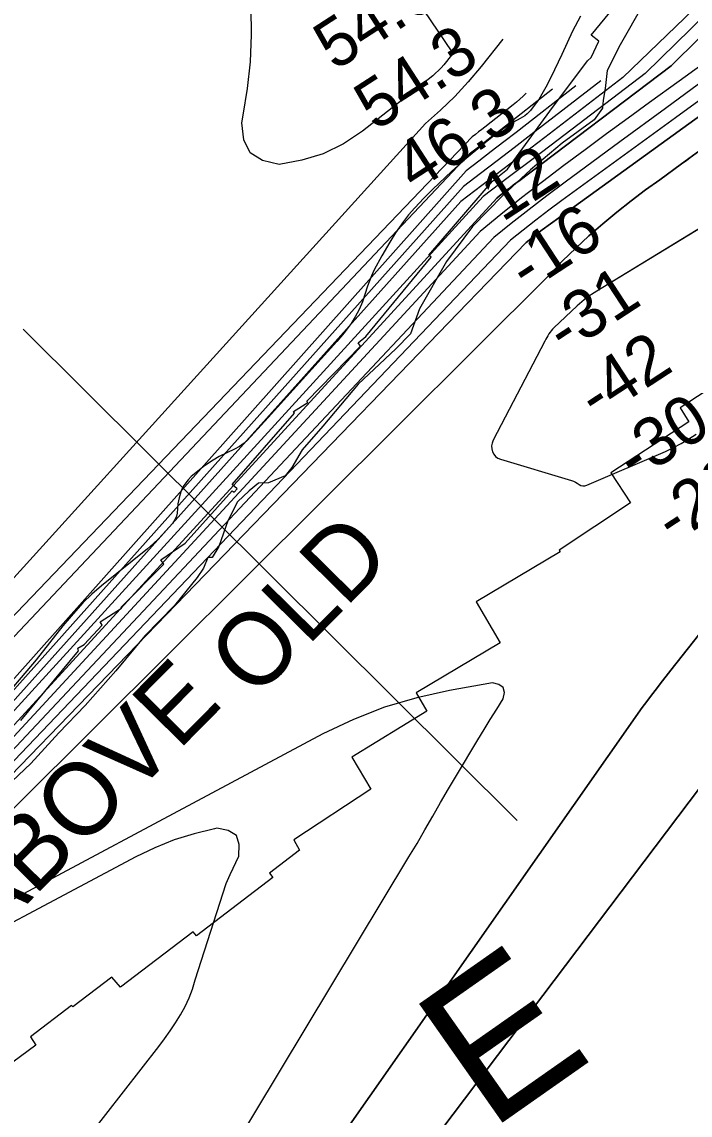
# Model space of a CAD drawing. Extents: x 3161665 to 3199565, y 885729 to 911164.
# Drawn here: x 3180035 to 3180955, y 907017 to 908523 of the extents above; entities that cross this region are included whole.
import ezdxf

# ---------------------------------------------------------------- set-up
doc = ezdxf.new("R2010")
doc.units = 0
for name, color, linetype in [('V-RIVR-EDGE', 7, 'Continuous'), ('V-RIVR-IDEN', 7, 'Continuous'), ('V-RIVR-RANG', 7, 'Continuous'), ('V-RRAP-RVMT', 7, 'Continuous'), ('V-RRAP-RVMT-IDEN', 7, 'Continuous'), ('V-SITE-VEGE', 7, 'Continuous'), ('V-TOPO-DPTH', 7, 'Continuous'), ('V-TOPO-MAJR', 7, 'Continuous'), ('V-TOPO-MINR', 7, 'Continuous'), ('V-TOPO-WATR', 7, 'Continuous')]:
    doc.layers.add(name, color=color, linetype=linetype)

msp = doc.modelspace()

# ---------------------------------------------------------------- linework, layer by layer
at = {"layer": 'V-RIVR-EDGE'}
msp.add_lwpolyline([(3180890.7, 908546.8), (3180859.1, 908491.4), (3180841, 908455.9), (3180838.2, 908431.4), (3180835.8, 908415.3), (3180834.9, 908404.2), (3180823.3, 908388.1), (3180779.3, 908355.8), (3180735.4, 908319), (3180697.4, 908284), (3180655.7, 908241.1), (3180620, 908192.7), (3180582.5, 908127.7), (3180570.4, 908093.1), (3180550, 908072.4), (3180520.4, 908044.3), (3180498.2, 908024), (3180449.5, 907965.9), (3180420.8, 907933.2), (3180406.9, 907909.2), (3180397.6, 907897.7), (3180374.5, 907888), (3180361.1, 907887.6), (3180348.1, 907877), (3180331.9, 907861.8), (3180318.5, 907835.5), (3180306.4, 907800), (3180297.1, 907784.8), (3180291.1, 907784.8), (3180285.1, 907770.5), (3180276.3, 907757.6), (3180245.2, 907718.9), (3180204.5, 907676.9), (3180164.6, 907629), (3180122, 907581.1), (3180085.9, 907543.3), (3180047.5, 907501.3), (3180012.7, 907468.6)], dxfattribs=at)
at = {"layer": 'V-RIVR-RANG'}
msp.add_line((3180036.6, 908099.7), (3180717, 907422.5), dxfattribs=at)
at = {"layer": 'V-RRAP-RVMT'}
for p, q in [((3180819.2, 908504.6), (3180912.6, 908618.9)), ((3180829.5, 908496.4), (3180819.2, 908504.6)), ((3180818.9, 908474.1), (3180829.5, 908496.4)), ((3180813.9, 908469.4), (3180818.9, 908474.1)), ((3180762.2, 908399.8), (3180813.9, 908469.4)), ((3180703.9, 908319.9), (3180762.2, 908399.8)), ((3180683, 908303.4), (3180703.9, 908319.9)), ((3180595.7, 908201.5), (3180683, 908303.4)), ((3180598.8, 908198.8), (3180595.7, 908201.5)), ((3180508.7, 908089.5), (3180598.8, 908198.8)), ((3180498, 908080.7), (3180508.7, 908089.5)), ((3180427.6, 908000.6), (3180501.4, 908076)), ((3180501.4, 908076), (3180498, 908080.7)), ((3181054.4, 908064.7), (3180941.5, 907991.2)), ((3180409.2, 907986.4), (3180428.8, 907998.8)), ((3180428.8, 907998.8), (3180427.6, 908000.6)), ((3180941.5, 907991.2), (3180953.4, 907971.9)), ((3180324.4, 907885.7), (3180410.5, 907983.9)), ((3180410.5, 907983.9), (3180409.2, 907986.4)), ((3180953.4, 907971.9), (3180846.2, 907901.8)), ((3180846.2, 907901.8), (3180873.1, 907860.2)), ((3180331.4, 907879.4), (3180324.4, 907885.7)), ((3180259.7, 907804.8), (3180324.6, 907876.7)), ((3180324.6, 907876.7), (3180327.5, 907874.8)), ((3180327.5, 907874.8), (3180331.4, 907879.4)), ((3180873.1, 907860.2), (3180774.8, 907794.9)), ((3180226.3, 907781.9), (3180259.7, 907804.8)), ((3180774.8, 907794.9), (3180776.4, 907792.7)), ((3180230.3, 907775.6), (3180226.3, 907781.9)), ((3180776.4, 907792.7), (3180660.9, 907723.7)), ((3180171.1, 907716.3), (3180230.3, 907775.6)), ((3180660.9, 907723.7), (3180693.8, 907667.5)), ((3180142.6, 907696.2), (3180172, 907715.3)), ((3180172, 907715.3), (3180171.1, 907716.3)), ((3180120.7, 907665.1), (3180145.4, 907691.8)), ((3180145.4, 907691.8), (3180142.6, 907696.2)), ((3180112.2, 907660.1), (3180120.7, 907665.1)), ((3180112.9, 907656.3), (3180112.2, 907660.1)), ((3180693.8, 907667.5), (3180577.9, 907598.4)), ((3180033.3, 907560.6), (3180112.9, 907656.3)), ((3180577.9, 907598.4), (3180592.8, 907573.2)), ((3180592.8, 907573.2), (3180489.6, 907509.8)), ((3180489.6, 907509.8), (3180515.7, 907465.9)), ((3180515.7, 907465.9), (3180409.7, 907396.2)), ((3180409.7, 907396.2), (3180417.3, 907381.8)), ((3180417.3, 907381.8), (3180376.2, 907350)), ((3180380.4, 907344.2), (3180275.3, 907263.7)), ((3180376.2, 907350), (3180380.4, 907344.2)), ((3180270.7, 907269), (3180170.6, 907192.9)), ((3180275.3, 907263.7), (3180270.7, 907269)), ((3180159, 907206.8), (3180105.1, 907165.9)), ((3180170.6, 907192.9), (3180159, 907206.8)), ((3180103.3, 907167.9), (3180047, 907124.5)), ((3180105.1, 907165.9), (3180103.3, 907167.9)), ((3180047, 907124.5), (3180054.2, 907113.1)), ((3180054.2, 907113.1), (3179948, 907035))]:
    msp.add_line(p, q, dxfattribs=at)
at = {"layer": 'V-SITE-VEGE'}
for p, q in [((3180804.2, 908531.1), (3180793.6, 908510.2)), ((3180793.6, 908510.2), (3180778.8, 908478.2)), ((3180778.8, 908478.2), (3180763.5, 908446.3)), ((3180763.5, 908446.3), (3180756.7, 908433)), ((3180756.7, 908433), (3180751.2, 908423.2)), ((3180746.8, 908416), (3180739.4, 908405.8)), ((3180751.2, 908423.2), (3180746.8, 908416)), ((3180735.3, 908401), (3180730.8, 908396.4)), ((3180739.4, 908405.8), (3180735.3, 908401)), ((3180721.4, 908389.8), (3180706.9, 908382.1)), ((3180727.5, 908393.7), (3180721.4, 908389.8)), ((3180730.8, 908396.4), (3180727.5, 908393.7)), ((3180702.4, 908379.1), (3180685.2, 908366.2)), ((3180706.9, 908382.1), (3180702.4, 908379.1)), ((3180668.3, 908352.8), (3180644.2, 908332.5)), ((3180685.2, 908366.2), (3180668.3, 908352.8)), ((3180644.2, 908332.5), (3180626.6, 908316.9)), ((3180626.6, 908316.9), (3180600.9, 908292.6)), ((3180600.9, 908292.6), (3180588.4, 908279.9)), ((3180588.4, 908279.9), (3180576.1, 908266.9)), ((3180576.1, 908266.9), (3180567.6, 908257.1)), ((3180560.7, 908248.2), (3180549.5, 908232.2)), ((3180567.6, 908257.1), (3180560.7, 908248.2)), ((3180549.5, 908232.2), (3180541.6, 908219.7)), ((3180541.6, 908219.7), (3180530.6, 908200.6)), ((3180530.6, 908200.6), (3180520.1, 908181.2)), ((3180516.4, 908173.3), (3180511.1, 908158.9)), ((3180520.1, 908181.2), (3180516.4, 908173.3)), ((3180511.1, 908158.9), (3180503.9, 908137.1)), ((3180499.6, 908126.5), (3180494.2, 908116.5)), ((3180503.9, 908137.1), (3180499.6, 908126.5)), ((3180494.2, 908116.5), (3180488.3, 908107.6)), ((3180488.3, 908107.6), (3180478.8, 908094.7)), ((3180468.6, 908082.5), (3180374.1, 907977.8)), ((3180478.8, 908094.7), (3180468.6, 908082.5)), ((3180374.1, 907977.8), (3180345.1, 907946.2)), ((3180345.1, 907946.2), (3180341.2, 907942.6)), ((3180327.6, 907934.1), (3180306.6, 907924.1)), ((3180334.6, 907938.1), (3180327.6, 907934.1)), ((3180341.2, 907942.6), (3180334.6, 907938.1)), ((3180298.3, 907919.2), (3180286.4, 907911.3)), ((3180306.6, 907924.1), (3180298.3, 907919.2)), ((3180274.8, 907902.3), (3180268.3, 907896.5)), ((3180286.4, 907911.3), (3180274.8, 907902.3)), ((3180263.9, 907891.8), (3180258.1, 907884.2)), ((3180268.3, 907896.5), (3180263.9, 907891.8)), ((3180253.8, 907875.6), (3180251.5, 907867.4)), ((3180255.7, 907880), (3180253.8, 907875.6)), ((3180258.1, 907884.2), (3180255.7, 907880)), ((3180249.9, 907859), (3180248.8, 907846.1)), ((3180251.5, 907867.4), (3180249.9, 907859)), ((3180247.9, 907841.8), (3180246.1, 907837.6)), ((3180248.8, 907846.1), (3180247.9, 907841.8)), ((3180237.7, 907826.7), (3180223.4, 907811.3)), ((3180242.2, 907831.9), (3180237.7, 907826.7)), ((3180246.1, 907837.6), (3180242.2, 907831.9)), ((3180223.4, 907811.3), (3180216, 907804)), ((3180208.2, 907797.1), (3180144.6, 907745.8)), ((3180216, 907804), (3180208.2, 907797.1)), ((3180131.5, 907734.5), (3180118.9, 907722.4)), ((3180144.6, 907745.8), (3180131.5, 907734.5)), ((3180118.9, 907722.4), (3180108.6, 907711.2)), ((3180108.6, 907711.2), (3180091.5, 907691)), ((3180091.5, 907691), (3180054.5, 907644.2)), ((3180054.5, 907644.2), (3180041.9, 907628.9)), ((3180041.9, 907628.9), (3180012.8, 907594.9))]:
    msp.add_line(p, q, dxfattribs=at)
at = {"layer": 'V-TOPO-DPTH'}
for points in [[(3181787.1, 909336.7), (3180862.8, 908446.4), (3180755.4, 908363.9), (3180726.5, 908341.7), (3180697.5, 908319.7), (3180668.5, 908297.7), (3180639.5, 908275.7), (3179781.2, 907317.2)], [(3179802.5, 907312.8), (3180689, 908280.2), (3180692.7, 908283.3), (3180696.4, 908286.3), (3180700.2, 908289.2), (3180704, 908292.1), (3180707.9, 908295), (3180711.7, 908297.9), (3180715.5, 908300.8), (3180719.4, 908303.6), (3180929.4, 908462.5), (3181816.4, 909339.9)], [(3179802.5, 907312.8), (3180689, 908280.2), (3180692.7, 908283.3), (3180696.4, 908286.3), (3180700.2, 908289.2), (3180704, 908292.1), (3180707.9, 908295), (3180711.7, 908297.9), (3180715.5, 908300.8), (3180719.4, 908303.6), (3180929.4, 908462.5), (3181816.4, 909339.9)], [(3181847.7, 909336.5), (3181002.4, 908463.2), (3180984.4, 908450), (3180921.4, 908403.9), (3180858.6, 908357.6), (3180783.1, 908302), (3180758.2, 908283.3), (3180733.5, 908264.5), (3180709.1, 908245.2), (3180684.8, 908225.8), (3179823.7, 907308.4)], [(3181847.7, 909336.5), (3181002.4, 908463.2), (3180984.4, 908450), (3180921.4, 908403.9), (3180858.6, 908357.6), (3180783.1, 908302), (3180758.2, 908283.3), (3180733.5, 908264.5), (3180709.1, 908245.2), (3180684.8, 908225.8), (3179823.7, 907308.4)], [(3179249, 907007.5), (3179303.7, 907023.7), (3179357.3, 907042.5), (3179409.5, 907065.1), (3179460.7, 907090.2), (3179731.2, 907235), (3179760.3, 907251.2), (3179789, 907268), (3179817.1, 907285.7), (3179844.9, 907304), (3180729.5, 908219), (3180740.6, 908227.7), (3180751.8, 908236.3), (3180763.1, 908244.8), (3180774.5, 908253.1), (3181013.2, 908425.5), (3181144.1, 908519.8), (3181275.1, 908613.9), (3181406.4, 908707.7), (3181537.9, 908801.2), (3181871, 909037.8)], [(3179249, 907007.5), (3179303.7, 907023.7), (3179357.3, 907042.5), (3179409.5, 907065.1), (3179460.7, 907090.2), (3179731.2, 907235), (3179760.3, 907251.2), (3179789, 907268), (3179817.1, 907285.7), (3179844.9, 907304), (3180729.5, 908219), (3180740.6, 908227.7), (3180751.8, 908236.3), (3180763.1, 908244.8), (3180774.5, 908253.1), (3181013.2, 908425.5), (3181144.1, 908519.8), (3181275.1, 908613.9), (3181406.4, 908707.7), (3181537.9, 908801.2), (3181871, 909037.8)], [(3181588.2, 908788.9), (3181499.7, 908727.2), (3181411.8, 908664.8), (3181034, 908392.9), (3181003.8, 908371.2), (3180973.7, 908349.4), (3180943.6, 908327.5), (3180913.6, 908305.6), (3180894, 908291.4), (3180874, 908276.3), (3180854.3, 908260.8), (3180835, 908244.7), (3180816.1, 908228.2), (3180797.8, 908211.1), (3180779.8, 908193.6), (3180762.5, 908175.5), (3179818.7, 907235.5)], [(3181152.1, 908350.1), (3180826.7, 908152.2), (3180819.6, 908147.6), (3180812.7, 908142.7), (3180806.1, 908137.3), (3180799.7, 908131.6), (3180767.8, 908101.6), (3180765.9, 908099.6), (3180764.1, 908097.5), (3180762.5, 908095.3), (3180761, 908093), (3180759.5, 908090.6), (3180758.2, 908088.2), (3180756.8, 908085.8), (3180755.5, 908083.3), (3180684.1, 907946.5), (3180682.7, 907942.6), (3180681.9, 907938.8), (3180682.1, 907934.8), (3180683, 907930.8), (3180684.8, 907927.2), (3180687.2, 907924.2), (3180690.4, 907922), (3180694, 907920.3), (3180791.9, 907891), (3180794.7, 907890), (3180797.4, 907888.8), (3180800, 907887.3), (3180802.5, 907885.7), (3180805, 907884.4), (3180807.6, 907883.7), (3180810.2, 907883.8), (3180812.9, 907884.5), (3180921.4, 907931.2), (3180932.4, 907936.4), (3180943.2, 907942), (3180953.6, 907948.3), (3180963.7, 907955)], [(3180950.8, 908332.7), (3180957.4, 908337.5)], [(3179818.7, 907235.5), (3180762.5, 908175.5), (3180779.8, 908193.6), (3180797.8, 908211.1), (3180816.1, 908228.2), (3180835, 908244.7), (3180854.3, 908260.8), (3180874, 908276.3), (3180894, 908291.4), (3180913.6, 908305.6), (3180943.6, 908327.5), (3180950.8, 908332.7)], [(3180996.8, 908255.7), (3180826.7, 908152.2), (3180819.6, 908147.6), (3180812.7, 908142.7), (3180806.1, 908137.3), (3180799.7, 908131.6), (3180767.8, 908101.6), (3180765.9, 908099.6), (3180764.1, 908097.5), (3180762.5, 908095.3), (3180761, 908093), (3180759.5, 908090.6), (3180758.2, 908088.2), (3180756.8, 908085.8), (3180755.5, 908083.3), (3180684.1, 907946.5), (3180682.7, 907942.6), (3180681.9, 907938.8), (3180682.1, 907934.8), (3180683, 907930.8), (3180684.8, 907927.2), (3180687.2, 907924.2)], [(3181552.6, 908005.3), (3181507.3, 907967.5), (3181461.8, 907930), (3181416.1, 907892.8), (3181370.1, 907855.9), (3181323.9, 907819.3), (3181159, 907689.6), (3181142.1, 907675.9), (3181125.4, 907661.8), (3181109.2, 907647.3), (3181093.2, 907632.4), (3180256.9, 906525.6)], [(3181552.6, 908005.3), (3181507.3, 907967.5), (3181461.8, 907930), (3181416.1, 907892.8), (3181370.1, 907855.9), (3181323.9, 907819.3), (3181159, 907689.6), (3181142.1, 907675.9), (3181125.4, 907661.8), (3181109.2, 907647.3), (3181093.2, 907632.4), (3180256.9, 906525.6)], [(3180687.2, 907924.2), (3180690.4, 907922), (3180694, 907920.3), (3180791.9, 907891), (3180794.7, 907890), (3180797.4, 907888.8), (3180800, 907887.3), (3180802.5, 907885.7), (3180805, 907884.4), (3180807.6, 907883.7), (3180810.2, 907883.8), (3180812.9, 907884.5), (3180921.4, 907931.2), (3180932.4, 907936.4), (3180943.2, 907942), (3180953.6, 907948.3), (3180963.7, 907955)], [(3180230.3, 906637.6), (3180889.3, 907578.3), (3180895.9, 907586.8), (3180902.4, 907595.5), (3180909, 907604.1), (3180915.6, 907612.8), (3180922.2, 907621.3), (3180928.9, 907629.9), (3181029.3, 907757.2)], [(3181029.3, 907757.2), (3180928.9, 907629.9), (3180922.2, 907621.3), (3180915.6, 907612.8), (3180909, 907604.1), (3180902.4, 907595.5), (3180895.9, 907586.8), (3180889.3, 907578.3), (3180230.3, 906637.6)], [(3180680.2, 907562), (3180689.1, 907576.1), (3180698.1, 907590.1), (3180699.5, 907599), (3180698, 907606), (3180692.1, 907610.1), (3180683.4, 907612.3), (3180624.1, 907601.9), (3180578.8, 907591.8), (3180534.5, 907578.8), (3180491.6, 907561.7), (3180449.7, 907541.8), (3179883.9, 907239.7), (3179855, 907224.3), (3179826.3, 907208.8), (3179797.5, 907193.2), (3179768.8, 907177.5), (3179706.8, 907143.5), (3179647.4, 907110.3), (3179588.3, 907076.5), (3179529.8, 907041.7), (3179471.7, 907006.3)], [(3180680.2, 907562), (3180689.1, 907576.1), (3180698.1, 907590.1), (3180699.5, 907599), (3180698, 907606), (3180692.1, 907610.1), (3180683.4, 907612.3), (3180624.1, 907601.9), (3180578.8, 907591.8), (3180534.5, 907578.8), (3180491.6, 907561.7), (3180449.7, 907541.8), (3179883.9, 907239.7), (3179855, 907224.3), (3179826.3, 907208.8), (3179797.5, 907193.2), (3179768.8, 907177.5), (3179706.8, 907143.5), (3179647.4, 907110.3), (3179588.3, 907076.5), (3179529.8, 907041.7), (3179471.7, 907006.3)], [(3180177.7, 906723.5), (3180568.1, 907372.5), (3180579.3, 907390.9), (3180590.2, 907409.7), (3180600.8, 907428.6), (3180611.5, 907447.4), (3180622.4, 907466.1), (3180633.5, 907484.7), (3180662.9, 907533.6), (3180671.5, 907547.8), (3180680.2, 907562)], [(3180177.7, 906723.5), (3180568.1, 907372.5), (3180579.3, 907390.9), (3180590.2, 907409.7), (3180600.8, 907428.6), (3180611.5, 907447.4), (3180622.4, 907466.1), (3180633.5, 907484.7), (3180662.9, 907533.6), (3180671.5, 907547.8), (3180680.2, 907562)]]:
    msp.add_lwpolyline(points, dxfattribs=at)
at = {"layer": 'V-TOPO-MAJR'}
for points in [[(3180765.8, 908430.2), (3180694.6, 908374.5), (3180683.8, 908366), (3180672.9, 908357.6), (3180662, 908349.2), (3180651.1, 908340.8), (3179840.7, 907482)], [(3180273.8, 907202.9), (3180316.2, 907336), (3180321.7, 907348.1), (3180333.7, 907373.5), (3180334.4, 907389.7), (3180330.4, 907402.1), (3180319.3, 907408.9), (3180303.4, 907412), (3180300.1, 907411.3), (3180272.1, 907404.4), (3180244.6, 907395.8), (3180218, 907384.9), (3180192, 907372.5), (3179874.4, 907203.7), (3179857.6, 907194.7), (3179840.8, 907185.7), (3179824.1, 907176.6), (3179807.4, 907167.4), (3179553.3, 907027.4), (3179480.2, 906986.4)], [(3180102.1, 906955.1), (3180223.5, 907111.3), (3180231.4, 907121.9), (3180239.1, 907132.6), (3180246.4, 907143.6), (3180253.5, 907154.8), (3180259.8, 907166.3), (3180265.4, 907178.1), (3180270, 907190.4), (3180273.8, 907202.9)]]:
    msp.add_lwpolyline(points, dxfattribs=at)
at = {"layer": 'V-TOPO-MINR'}
for points in [[(3181797.2, 909336.6), (3180893.4, 908452), (3180773.5, 908360.6), (3180739.2, 908334.5), (3180704.9, 908308.4), (3180670.4, 908282.4), (3179780.4, 907307.4)], [(3181787.1, 909336.7), (3180862.8, 908446.4), (3180755.4, 908363.9), (3180726.5, 908341.7), (3180697.5, 908319.7), (3180668.5, 908297.7), (3180639.5, 908275.7), (3179781.2, 907317.2)], [(3181830.4, 909336.6), (3180970, 908462.8), (3180940.3, 908441.2), (3180899.6, 908411.8), (3180869.9, 908390.2), (3180840.3, 908368.6), (3180810.8, 908346.8), (3180781.4, 908325), (3180752.2, 908302.8), (3180723.2, 908280.4), (3180694.5, 908257.5), (3180666.1, 908234.4), (3179813.1, 907310.6)], [(3181847.7, 909336.5), (3181002.4, 908463.2), (3180984.4, 908450), (3180921.4, 908403.9), (3180858.6, 908357.6), (3180783.1, 908302), (3180758.2, 908283.3), (3180733.5, 908264.5), (3180709.1, 908245.2), (3180684.8, 908225.8), (3179823.7, 907308.4)], [(3181869, 909336.5), (3181042.2, 908468.8), (3181031.8, 908461.3), (3180935.4, 908391), (3180778.7, 908276.7), (3180760.7, 908263.4), (3180742.9, 908249.9), (3180725.3, 908236.2), (3180707.8, 908222.3), (3179834.3, 907306.2)], [(3181871, 909037.8), (3181537.9, 908801.2), (3181406.4, 908707.7), (3181275.1, 908613.9), (3181144.1, 908519.8), (3181013.2, 908425.5), (3180774.5, 908253.1), (3180763.1, 908244.8), (3180751.8, 908236.3), (3180740.6, 908227.7), (3180729.5, 908219), (3179844.9, 907304), (3179817.1, 907285.7), (3179789, 907268), (3179760.3, 907251.2), (3179731.2, 907235), (3179460.7, 907090.2), (3179409.5, 907065.1), (3179357.3, 907042.5), (3179303.7, 907023.7), (3179249, 907007.5)], [(3179818.7, 907235.5), (3180762.5, 908175.5), (3180779.8, 908193.6), (3180797.8, 908211.1), (3180816.1, 908228.2), (3180835, 908244.7), (3180854.3, 908260.8), (3180874, 908276.3), (3180894, 908291.4), (3180913.6, 908305.6), (3180943.6, 908327.5), (3180973.7, 908349.4), (3181003.8, 908371.2), (3181034, 908392.9), (3181411.8, 908664.8), (3181499.7, 908727.2), (3181588.2, 908788.9)], [(3179818.7, 907235.5), (3180762.5, 908175.5), (3180779.8, 908193.6), (3180797.8, 908211.1), (3180816.1, 908228.2), (3180835, 908244.7), (3180854.3, 908260.8), (3180874, 908276.3), (3180894, 908291.4), (3180913.6, 908305.6), (3180943.6, 908327.5), (3180973.7, 908349.4), (3181003.8, 908371.2), (3181034, 908392.9), (3181411.8, 908664.8), (3181499.7, 908727.2), (3181588.2, 908788.9)], [(3180588.4, 908538.9), (3180627.1, 908481.6), (3180627.4, 908481.1), (3180627.7, 908479.3), (3180627, 908477.5), (3180626.7, 908477), (3180616, 908463.8), (3180612.5, 908459.7), (3180608.8, 908455.9), (3180604.9, 908452.2), (3180600.9, 908448.8), (3180504.1, 908372.4), (3180477.8, 908355.2), (3180450.1, 908341.2), (3180420.5, 908332.3), (3180389.5, 908326.7), (3180366.6, 908331.9), (3180349.4, 908342.4), (3180340.8, 908360.5), (3180337.9, 908383.9), (3180339.9, 908394.3), (3180345.7, 908431.1), (3180349.8, 908468.1), (3180351.2, 908505.2), (3180350.8, 908542.5)], [(3180697.3, 908499.4), (3180667.6, 908461.5), (3180649.9, 908440.5), (3180631.4, 908420.2), (3180611.7, 908401.2), (3180591.1, 908382.9), (3179717.7, 907419.4), (3179718.1, 907418.5), (3179718.2, 907418), (3179717.7, 907416.5), (3179717.1, 907415.7), (3179707.8, 907406.6), (3179705.8, 907404.9), (3179703.7, 907403.4), (3179703.2, 907403.2)], [(3180797.9, 908434.7), (3180715.8, 908370.8), (3180698.6, 908357.6), (3180681.5, 908344.3), (3180664.3, 908331.2), (3180647.1, 908318), (3179760, 907321.6)], [(3180832.4, 908441.8), (3180736.1, 908367.3), (3180712.9, 908349.5), (3180689.7, 908331.7), (3180666.5, 908313.9), (3180643.2, 908296.3), (3179770.6, 907319.4)], [(3180729.5, 908424.8), (3180725.2, 908420.6), (3180720.8, 908416.5), (3180716.3, 908412.6), (3180711.6, 908408.8), (3180672.6, 908378.1), (3180668.3, 908374.7), (3180663.9, 908371.3), (3180659.6, 908368), (3180655.2, 908364.6), (3179780.5, 907451.2)], [(3181152.1, 908350.1), (3180826.7, 908152.2), (3180819.6, 908147.6), (3180812.7, 908142.7), (3180806.1, 908137.3), (3180799.7, 908131.6), (3180767.8, 908101.6), (3180765.9, 908099.6), (3180764.1, 908097.5), (3180762.5, 908095.3), (3180761, 908093), (3180759.5, 908090.6), (3180758.2, 908088.2), (3180756.8, 908085.8), (3180755.5, 908083.3), (3180684.1, 907946.5), (3180682.7, 907942.6), (3180681.9, 907938.8), (3180682.1, 907934.8), (3180683, 907930.8), (3180684.8, 907927.2), (3180687.2, 907924.2)], [(3181152.1, 908350.1), (3180826.7, 908152.2), (3180819.6, 908147.6), (3180812.7, 908142.7), (3180806.1, 908137.3), (3180799.7, 908131.6), (3180767.8, 908101.6), (3180765.9, 908099.6), (3180764.1, 908097.5), (3180762.5, 908095.3), (3180761, 908093), (3180759.5, 908090.6), (3180758.2, 908088.2), (3180756.8, 908085.8), (3180755.5, 908083.3), (3180684.1, 907946.5), (3180682.7, 907942.6), (3180681.9, 907938.8), (3180682.1, 907934.8), (3180683, 907930.8), (3180684.8, 907927.2), (3180687.2, 907924.2), (3180690.4, 907922), (3180694, 907920.3), (3180791.9, 907891), (3180794.7, 907890), (3180797.4, 907888.8), (3180800, 907887.3), (3180802.5, 907885.7), (3180805, 907884.4), (3180807.6, 907883.7), (3180810.2, 907883.8), (3180812.9, 907884.5), (3180921.4, 907931.2), (3180932.4, 907936.4), (3180943.2, 907942), (3180953.6, 907948.3), (3180963.7, 907955)], [(3180256.9, 906525.6), (3181093.2, 907632.4), (3181109.2, 907647.3), (3181125.4, 907661.8), (3181142.1, 907675.9), (3181159, 907689.6), (3181323.9, 907819.3), (3181370.1, 907855.9), (3181416.1, 907892.8), (3181461.8, 907930), (3181507.3, 907967.5), (3181552.6, 908005.3)], [(3180687.2, 907924.2), (3180690.4, 907922), (3180694, 907920.3), (3180791.9, 907891), (3180794.7, 907890), (3180797.4, 907888.8), (3180800, 907887.3), (3180802.5, 907885.7), (3180805, 907884.4), (3180807.6, 907883.7), (3180810.2, 907883.8), (3180812.9, 907884.5), (3180921.4, 907931.2), (3180932.4, 907936.4), (3180943.2, 907942), (3180953.6, 907948.3), (3180963.7, 907955)], [(3181029.3, 907757.2), (3180928.9, 907629.9), (3180922.2, 907621.3), (3180915.6, 907612.8), (3180909, 907604.1), (3180902.4, 907595.5), (3180895.9, 907586.8), (3180889.3, 907578.3), (3180230.3, 906637.6)], [(3180680.2, 907562), (3180689.1, 907576.1), (3180698.1, 907590.1), (3180699.5, 907599), (3180698, 907606), (3180692.1, 907610.1), (3180683.4, 907612.3), (3180624.1, 907601.9), (3180578.8, 907591.8), (3180534.5, 907578.8), (3180491.6, 907561.7), (3180449.7, 907541.8), (3179883.9, 907239.7), (3179855, 907224.3), (3179826.3, 907208.8), (3179797.5, 907193.2), (3179768.8, 907177.5), (3179706.8, 907143.5), (3179647.4, 907110.3), (3179588.3, 907076.5), (3179529.8, 907041.7), (3179471.7, 907006.3)], [(3180177.7, 906723.5), (3180568.1, 907372.5), (3180579.3, 907390.9), (3180590.2, 907409.7), (3180600.8, 907428.6), (3180611.5, 907447.4), (3180622.4, 907466.1), (3180633.5, 907484.7), (3180662.9, 907533.6), (3180671.5, 907547.8), (3180680.2, 907562)]]:
    msp.add_lwpolyline(points, dxfattribs=at)
at = {"layer": 'V-TOPO-WATR'}
msp.add_lwpolyline([(3181816.4, 909339.9), (3180929.4, 908462.5), (3180719.4, 908303.6), (3180715.5, 908300.8), (3180711.7, 908297.9), (3180707.9, 908295), (3180704, 908292.1), (3180700.2, 908289.2), (3180696.4, 908286.3), (3180692.7, 908283.3), (3180689, 908280.2), (3179802.5, 907312.8)], dxfattribs=at)

# ---------------------------------------------------------------- texts
at = {"layer": 'V-RIVR-IDEN'}
msp.add_text('E', height=200, rotation=35.0812, dxfattribs=at).set_placement((3180679, 906993.7))
at = {"layer": 'V-RIVR-RANG'}
for s, rotation, p in [('54.6', 32.8883, (3180465.9, 908454.7)), ('54.3', 32.8883, (3180521.9, 908371.8)), ('46.3', 32.8883, (3180576.5, 908288)), ('12', 33.1892, (3180696.6, 908246.3)), ('-16', 33.1892, (3180731.2, 908149.5)), ('-31', 33.1892, (3180782.8, 908063.8)), ('-42', 33.1892, (3180826.5, 907972.8)), ('-30', 33.1892, (3180879.5, 907888)), ('-23', 33.1892, (3180932.5, 907803.1))]:
    msp.add_text(s, height=67, rotation=rotation, dxfattribs=at).set_placement(p)
at = {"layer": 'V-RRAP-RVMT-IDEN'}
for s, p in [('   OLD   ', (3180276.8, 907508.5)), ('ABOVE    ', (3179989.5, 907253.8))]:
    msp.add_text(s, height=100, rotation=45.3711, dxfattribs=at).set_placement(p)

doc.saveas('drawing.dxf')
